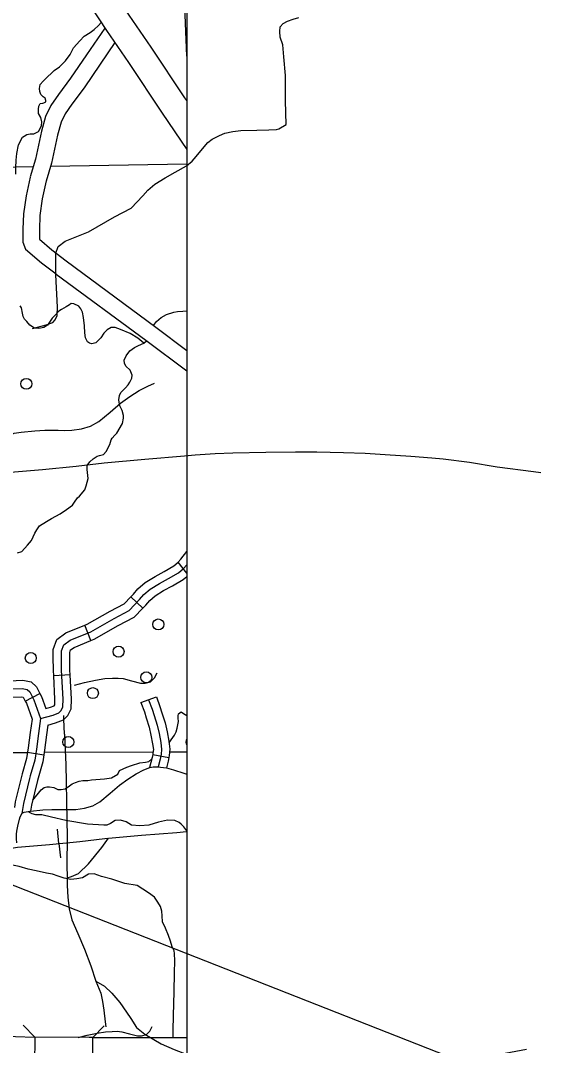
# Model space of a CAD drawing. Extents: x 22866 to 28196, y 1324810 to 1328105.
# Drawn here: x 26050.4 to 26168.8, y 1326217.3 to 1326441.1 of the extents above; entities that cross this region are included whole.
import ezdxf

# ---------------------------------------------------------------- set-up
doc = ezdxf.new("R2010")
doc.units = 0
for name, color, linetype in [('Level 15', 7, 'Continuous'), ('Level 32', 7, 'Continuous'), ('Level 33', 7, 'Continuous'), ('Level 34', 7, 'Continuous'), ('Level 35', 7, 'Continuous'), ('Level 37', 7, 'Continuous'), ('Level 4', 7, 'Continuous'), ('Level 40', 7, 'Continuous'), ('Level 46', 7, 'Continuous'), ('Level 5', 7, 'Continuous'), ('Level 56', 7, 'Continuous'), ('Level 6', 7, 'Continuous'), ('Page Text', 7, 'Continuous'), ('R_No Plot', 7, 'Continuous')]:
    doc.layers.add(name, color=color, linetype=linetype)

msp = doc.modelspace()

# ---------------------------------------------------------------- linework, layer by layer
at = {"layer": 'Level 15'}
for points in [[(26086.71, 1326423.63), (26086.29, 1326424.25), (26078.92, 1326435.3), (26074.12, 1326442.31), (26070.69, 1326447.59), (26063.15, 1326458.65), (26057.21, 1326467.54)], [(26052.22, 1326464.21), (26058.18, 1326455.29), (26065.69, 1326444.27), (26069.13, 1326438.98), (26073.95, 1326431.94), (26081.32, 1326420.9), (26086.71, 1326412.98)], [(26030.97, 1326219.73), (26040.87, 1326219.52), (26053.45, 1326219.12), (26053.48, 1326219.12), (26053.43, 1326213.12)], [(26066.13, 1326219.01), (26065.37, 1326219.01), (26053.48, 1326219.12)], [(26066.13, 1326213.01), (26066.13, 1326219.01), (26078.47, 1326219.01)], [(26078.47, 1326219.01), (26083.82, 1326219.01), (26086.71, 1326218.99)]]:
    msp.add_lwpolyline(points, dxfattribs=at)
at = {"layer": 'Level 32'}
for p, q in [((26086.71, 1326320.42), (26084.84, 1326322.81)), ((26077.07, 1326312.78), (26074.45, 1326315.25)), ((26065.76, 1326305.73), (26064.4, 1326309.06)), ((26061.2, 1326298.22), (26057.61, 1326298.04)), ((26051.41, 1326292.5), (26054.62, 1326294.15)), ((26076.67, 1326292.16), (26080.05, 1326293.4)), ((26051.91, 1326281.33), (26055.47, 1326280.76)), ((26079.25, 1326280.84), (26082.79, 1326280.18))]:
    msp.add_line(p, q, dxfattribs=at)
for points in [[(26084.75, 1326322.73), (26085.39, 1326323.49), (26086.71, 1326325.14)], [(26074.45, 1326315.25), (26075.04, 1326315.87), (26076.03, 1326317.04), (26077.63, 1326318.4), (26079.8, 1326319.72), (26081.78, 1326320.82), (26083.85, 1326322.03), (26084.84, 1326322.81)], [(26077.07, 1326312.78), (26077.72, 1326313.47), (26078.58, 1326314.48), (26079.75, 1326315.47), (26081.61, 1326316.61), (26083.56, 1326317.69), (26085.87, 1326319.04), (26086.71, 1326319.7)], [(26064.4, 1326309.06), (26064.91, 1326309.27), (26069.98, 1326312.14), (26073, 1326313.71), (26074.45, 1326315.25)], [(26065.76, 1326305.73), (26066.48, 1326306.02), (26071.69, 1326308.97), (26075.2, 1326310.8), (26077.07, 1326312.78)], [(26057.61, 1326298.04), (26057.55, 1326299.16), (26057.51, 1326302.18), (26057.51, 1326303.76), (26058.29, 1326305.91), (26060.29, 1326307.4), (26064.4, 1326309.06)], [(26061.2, 1326298.22), (26061.15, 1326299.28), (26061.11, 1326302.2), (26061.11, 1326303.12), (26061.3, 1326303.66), (26062.07, 1326304.23), (26065.76, 1326305.73)], [(26042.64, 1326299.67), (26044.12, 1326299.15), (26045.93, 1326297.77), (26047.42, 1326297.03), (26047.96, 1326296.94), (26050.87, 1326297.05), (26052.67, 1326296.7), (26053.86, 1326295.62), (26054.62, 1326294.15)], [(26055.89, 1326290.86), (26056.91, 1326291.14), (26057.72, 1326291.45), (26057.72, 1326291.46), (26057.83, 1326291.68), (26057.86, 1326292.89), (26057.61, 1326298.04)], [(26056.37, 1326287.27), (26058.04, 1326287.71), (26059.73, 1326288.38), (26060.71, 1326289.35), (26061.41, 1326290.83), (26061.47, 1326292.93), (26061.2, 1326298.22)], [(26041.43, 1326296.28), (26042.39, 1326295.94), (26044.03, 1326294.7), (26046.31, 1326293.56), (26047.75, 1326293.33), (26050.59, 1326293.43), (26050.97, 1326293.36), (26051.41, 1326292.5)], [(26054.62, 1326294.15), (26054.95, 1326293.5), (26055.89, 1326290.86)], [(26078.36, 1326292.78), (26079.12, 1326290.7), (26079.55, 1326289.36), (26080.19, 1326287.26), (26080.62, 1326285.43), (26081, 1326283.44), (26081.2, 1326281.94), (26081.09, 1326280.87), (26080.89, 1326279.8), (26080.45, 1326278.16)], [(26080.05, 1326293.4), (26080.83, 1326291.28), (26081.26, 1326289.9), (26081.93, 1326287.73), (26082.38, 1326285.8), (26082.78, 1326283.73), (26083.01, 1326281.97), (26082.87, 1326280.61), (26082.79, 1326280.18)], [(26051.41, 1326292.5), (26051.64, 1326292.06), (26052.91, 1326288.51), (26052.51, 1326285.62), (26052.07, 1326282.27), (26051.91, 1326281.33)], [(26076.67, 1326292.16), (26077.42, 1326290.12), (26077.83, 1326288.82), (26078.45, 1326286.79), (26078.86, 1326285.06), (26079.22, 1326283.15), (26079.39, 1326281.92), (26079.3, 1326281.13), (26079.25, 1326280.84)], [(26056.37, 1326287.27), (26056.08, 1326285.14), (26055.63, 1326281.74), (26055.47, 1326280.76)], [(26051.91, 1326281.33), (26051.69, 1326279.98), (26050.75, 1326276.6), (26050.61, 1326276.05), (26049.23, 1326270.48), (26049.04, 1326269.25)], [(26055.47, 1326280.76), (26055.22, 1326279.2), (26054.23, 1326275.68), (26054.1, 1326275.18), (26052.76, 1326269.77), (26052.56, 1326268.47)], [(26079.25, 1326280.84), (26079.13, 1326280.19), (26078.55, 1326278)], [(26082.79, 1326280.18), (26082.64, 1326279.4), (26082.25, 1326277.92)], [(26075.73, 1326221.22), (26077.55, 1326219.78), (26081.1, 1326217.61), (26083.96, 1326216.4), (26089.41, 1326214.32), (26095.21, 1326212.07), (26098.5, 1326211.11), (26100.23, 1326211.03), (26103.61, 1326211.37), (26106.38, 1326211.63), (26108.81, 1326211.29), (26112.79, 1326210.77), (26119.46, 1326210.59), (26128.18, 1326210.94), (26143.76, 1326213.28), (26160.9, 1326216.49)]]:
    msp.add_lwpolyline(points, dxfattribs=at)
at = {"layer": 'Level 33'}
for points in [[(26078.6, 1326278.02), (26079.36, 1326278.14), (26080.43, 1326278.1)], [(26080.43, 1326278.1), (26080.98, 1326278.08), (26082.24, 1326277.93), (26083.78, 1326277.48), (26086.02, 1326276.72), (26086.71, 1326276.53)]]:
    msp.add_lwpolyline(points, dxfattribs=at)
at = {"layer": 'Level 34'}
for points in [[(26047.17, 1326343.46), (26047.08, 1326344.45), (26047.11, 1326345.59), (26047.14, 1326346.35), (26047.41, 1326347.58), (26047.84, 1326349.24), (26047.96, 1326349.83), (26048.49, 1326350.73), (26048.95, 1326351), (26050.5, 1326351.23), (26053.51, 1326351.49), (26055.7, 1326351.64), (26058.59, 1326351.64), (26060.04, 1326351.62), (26061.59, 1326351.65), (26063.69, 1326351.94), (26065.68, 1326352.53), (26067.46, 1326353.52), (26069.94, 1326355.6), (26072.19, 1326357.56), (26074.23, 1326359.02), (26076.25, 1326360.3), (26078.17, 1326361.3), (26079.61, 1326361.9)], [(26066.75, 1326297.04), (26068.78, 1326297.39), (26070.43, 1326297.47), (26071.69, 1326297.52), (26072.81, 1326297.39), (26074.63, 1326296.91), (26076.58, 1326296.43), (26077.62, 1326296.39), (26078.79, 1326296.69), (26079.61, 1326297.55), (26080.21, 1326298.64)], [(26062.14, 1326296), (26064.33, 1326296.52), (26066.75, 1326297.04)], [(26059.94, 1326285.24), (26059.83, 1326288.55), (26059.81, 1326289.32)], [(26059.94, 1326285.24), (26060.14, 1326281.86), (26060.24, 1326278.57), (26060.35, 1326274.86), (26060.4, 1326270.52)], [(26049.57, 1326261.51), (26049.49, 1326262.4), (26049.52, 1326263.42), (26049.54, 1326264.1), (26049.78, 1326265.2), (26050.17, 1326266.69), (26050.28, 1326267.22), (26050.75, 1326268.03), (26051.16, 1326268.26), (26052.55, 1326268.47), (26055.24, 1326268.71), (26057.2, 1326268.84), (26059.79, 1326268.84), (26061.09, 1326268.82), (26062.47, 1326268.85), (26064.36, 1326269.11), (26066.13, 1326269.63), (26067.73, 1326270.52), (26069.95, 1326272.38), (26071.96, 1326274.13), (26073.79, 1326275.44), (26075.6, 1326276.59), (26077.32, 1326277.48), (26078.6, 1326278.02)], [(26060.4, 1326270.52), (26060.54, 1326262.78), (26060.49, 1326256.76), (26060.54, 1326253.86), (26060.53, 1326252.24), (26060.74, 1326249.68), (26060.96, 1326247.13), (26061.61, 1326244.74), (26062.87, 1326241.75), (26064.38, 1326238.31), (26065.72, 1326234.71), (26066.83, 1326231.31), (26067.89, 1326228.73), (26068.28, 1326226.87), (26068.54, 1326224.96), (26068.88, 1326222.41), (26068.97, 1326221.38)], [(26060.54, 1326253.86), (26061.51, 1326254.16), (26063.03, 1326254.86), (26065.24, 1326256.94), (26068.14, 1326260.49), (26069.6, 1326262.56)], [(26066.83, 1326231.31), (26068.69, 1326230.22), (26070.29, 1326228.71), (26072.03, 1326226.63), (26073.5, 1326224.55), (26074.45, 1326223.16), (26075.73, 1326221.22)], [(26067.09, 1326219.96), (26068.92, 1326220.27), (26070.39, 1326220.35), (26071.51, 1326220.39), (26072.52, 1326220.27), (26074.15, 1326219.85), (26075.89, 1326219.42), (26076.82, 1326219.38), (26077.87, 1326219.65), (26078.6, 1326220.42), (26079.15, 1326221.4)], [(26062.97, 1326219.03), (26064.92, 1326219.5), (26067.09, 1326219.96)]]:
    msp.add_lwpolyline(points, dxfattribs=at)
at = {"layer": 'Level 35'}
for points in [[(26058.87, 1326430.98), (26060.21, 1326432.32), (26061.24, 1326433.71), (26061.95, 1326435.18), (26063.34, 1326436.66), (26064.28, 1326437.69), (26065.57, 1326438.49), (26066.46, 1326439.16), (26067.4, 1326440.01), (26068.01, 1326440.7)], [(26108.28, 1326426.56), (26108.27, 1326429.11), (26107.92, 1326433.2), (26107.67, 1326435.8), (26107.07, 1326437.5), (26107.02, 1326438.7), (26107.12, 1326439.75), (26107.72, 1326440.45), (26108.67, 1326441), (26109.92, 1326441.45), (26111.17, 1326441.78)], [(26054.84, 1326419.91), (26054.31, 1326420.8), (26054.27, 1326421.74), (26054.35, 1326422.41), (26054.67, 1326423), (26055.25, 1326423.08), (26055.47, 1326423.13), (26055.87, 1326423.38), (26055.87, 1326423.64), (26055.74, 1326424.18), (26055.29, 1326424.49), (26054.8, 1326424.94), (26054.58, 1326425.61), (26054.53, 1326426.28), (26054.67, 1326427.18), (26055.29, 1326427.89), (26056.32, 1326428.92), (26057.04, 1326429.59), (26057.71, 1326430.22), (26058.87, 1326430.98)], [(26108.36, 1326418.44), (26108.28, 1326423.59), (26108.28, 1326424.89), (26108.28, 1326426.56)], [(26053.29, 1326416.4), (26054.28, 1326416.88), (26054.92, 1326418.16), (26055.03, 1326418.99), (26054.84, 1326419.91)], [(26078.16, 1326404.05), (26079.71, 1326405.37), (26081.95, 1326406.74), (26084.15, 1326407.97), (26086.6, 1326409.39), (26087.87, 1326410.39), (26088.74, 1326411.41), (26090.46, 1326413.56), (26091.31, 1326414.49), (26092.23, 1326415.22), (26093.83, 1326416.05), (26095.02, 1326416.52), (26096.77, 1326416.92), (26098.47, 1326417.07), (26101.96, 1326417.17), (26104.58, 1326417.22), (26106.3, 1326417.32), (26106.82, 1326417.44), (26108.36, 1326418.44)], [(26049.31, 1326407.58), (26049.35, 1326408.95), (26049.39, 1326410.65), (26049.53, 1326412.08), (26049.93, 1326413.96), (26050.78, 1326415.66), (26051.18, 1326415.88), (26051.76, 1326416.24), (26052.48, 1326416.38)], [(26052.48, 1326416.38), (26053.29, 1326416.4)], [(26052.97, 1326373.83), (26056, 1326374.64), (26057.4, 1326375.18), (26057.95, 1326375.73), (26058.4, 1326376.68), (26058.45, 1326378.53), (26058.1, 1326385.58), (26058.05, 1326388.9), (26058.05, 1326390.3), (26058.6, 1326391.8), (26060.15, 1326392.95), (26065.19, 1326395), (26070.93, 1326398.24), (26074.57, 1326400.14), (26077.12, 1326402.84), (26078.16, 1326404.05)], [(26050.78, 1326377.24), (26050.56, 1326378.35), (26050.29, 1326378.8)], [(26077.29, 1326370.69), (26076.02, 1326371.74), (26074.32, 1326372.77), (26072.18, 1326373.67), (26071.06, 1326374.07), (26070.16, 1326374.07), (26069.32, 1326373.58), (26068.56, 1326372.86), (26067.89, 1326371.83), (26066.81, 1326370.76), (26065.96, 1326370.49), (26065.43, 1326370.67), (26065.03, 1326370.98), (26064.58, 1326371.83), (26064.45, 1326372.95), (26064.36, 1326374.47), (26064.13, 1326376.26), (26063.91, 1326377.42), (26063.55, 1326378.18), (26063.1, 1326378.72), (26062.03, 1326379.26), (26061.45, 1326379.3), (26061.05, 1326379.03), (26060.33, 1326378.63), (26059.35, 1326378), (26058.77, 1326377.65), (26058.01, 1326376.84), (26057.25, 1326376.13), (26056.54, 1326375.05), (26056.28, 1326374.56), (26055.47, 1326374.11), (26054.36, 1326373.84), (26053.42, 1326373.93), (26052.43, 1326374.6), (26051.72, 1326375.41), (26051.23, 1326375.9), (26050.96, 1326376.48), (26050.78, 1326377.24)], [(26079.44, 1326374.52), (26080.04, 1326375.4), (26081.1, 1326376.27), (26082.28, 1326376.9), (26083.86, 1326377.41), (26084.68, 1326377.6), (26085.82, 1326377.64), (26086.71, 1326377.74)], [(26077.29, 1326370.69), (26077.87, 1326371.2)], [(26049.68, 1326324.87), (26050.62, 1326325.18), (26051.92, 1326326.56), (26052.78, 1326327.58), (26053.53, 1326329.16), (26053.92, 1326329.91), (26054.55, 1326330.77), (26056.01, 1326331.68), (26057.11, 1326332.35), (26059.04, 1326333.41), (26060.42, 1326334.33), (26061.75, 1326335.28), (26062.18, 1326335.95), (26062.85, 1326336.85), (26063.24, 1326337.25), (26064.39, 1326338.63), (26064.74, 1326339.53), (26065.13, 1326341.11), (26064.9, 1326343.08), (26064.94, 1326343.98), (26065.49, 1326344.73), (26066.24, 1326345.4), (26067.14, 1326345.95), (26067.65, 1326346.15), (26068.48, 1326346.38), (26069.07, 1326347.01), (26069.89, 1326348.51), (26070.17, 1326349.57), (26070.37, 1326349.89), (26071, 1326350.6), (26071.43, 1326351.03), (26072.64, 1326353.14), (26072.88, 1326354.28), (26072.84, 1326354.87), (26072.6, 1326355.97), (26072.09, 1326357), (26071.9, 1326357.78), (26071.86, 1326358.26), (26072.01, 1326359.24), (26072.29, 1326359.91), (26073.27, 1326360.93), (26073.9, 1326361.53), (26074.22, 1326362.16), (26074.65, 1326363.02), (26074.73, 1326363.68), (26074.3, 1326364.78), (26073.39, 1326365.61), (26073.08, 1326366.31), (26073.04, 1326366.98), (26073.47, 1326367.93), (26074.26, 1326368.99), (26075.28, 1326369.7), (26076.15, 1326370.13), (26077.29, 1326370.69)], [(26077.31, 1326315.76), (26078.69, 1326316.93), (26080.7, 1326318.16), (26082.67, 1326319.26), (26084.86, 1326320.53), (26086, 1326321.43), (26086.71, 1326322.27)], [(26054.76, 1326288.7), (26057.47, 1326289.42), (26058.73, 1326289.91), (26059.22, 1326290.41), (26059.62, 1326291.26), (26059.66, 1326292.91), (26059.35, 1326299.22), (26059.31, 1326302.19), (26059.31, 1326303.44), (26059.8, 1326304.79), (26061.18, 1326305.81), (26065.7, 1326307.65), (26070.84, 1326310.55), (26074.1, 1326312.25), (26076.38, 1326314.67), (26077.31, 1326315.76)], [(26082.82, 1326283.41), (26083.26, 1326284.02), (26083.97, 1326285.08), (26084.4, 1326285.75), (26084.6, 1326286.58), (26084.91, 1326288.03), (26084.84, 1326288.78), (26084.84, 1326289.29), (26084.88, 1326289.69), (26085.15, 1326289.96), (26085.47, 1326290.12), (26085.98, 1326289.77), (26086.69, 1326289.33), (26086.71, 1326289.34)], [(26071.98, 1326277.3), (26073.62, 1326278.07), (26074.61, 1326278.39), (26076.46, 1326278.98), (26077.64, 1326279.17), (26078.42, 1326279.29), (26079.05, 1326279.88)], [(26065.89, 1326275.29), (26068.71, 1326275.49), (26070.25, 1326275.72), (26071.62, 1326276.55), (26071.98, 1326277.3)], [(26053.03, 1326270.83), (26054.91, 1326273.13), (26055.54, 1326273.64), (26056.09, 1326273.79), (26056.29, 1326273.79), (26056.68, 1326273.79), (26057.63, 1326273.6), (26058.53, 1326273.2), (26059.28, 1326273.16), (26060.14, 1326273.36), (26061.09, 1326273.99), (26061.64, 1326274.39), (26062.35, 1326274.74), (26063.17, 1326274.98), (26063.96, 1326275.13), (26065.06, 1326275.17), (26065.89, 1326275.29)], [(26076.45, 1326265.24), (26074.62, 1326265.42), (26073.43, 1326266.13), (26072.18, 1326266.49), (26071.07, 1326266.41), (26070.01, 1326265.78), (26069.19, 1326265.38), (26068.56, 1326265.42), (26064.98, 1326265.62), (26060.25, 1326266.41), (26057.11, 1326267.12), (26055.06, 1326267.63), (26053.72, 1326267.67), (26052.94, 1326267.9), (26052.35, 1326268.18), (26052.2, 1326268.46)], [(26086.71, 1326264.13), (26086.01, 1326265), (26085.46, 1326265.6), (26085.03, 1326265.99), (26084.08, 1326266.42), (26082.47, 1326266.5), (26080.54, 1326266.03), (26078.38, 1326265.36), (26076.45, 1326265.24)], [(26079.66, 1326249.66), (26078.29, 1326250.59), (26075.82, 1326252.2), (26073.18, 1326252.64), (26070.31, 1326253.58), (26068.06, 1326254.21), (26066.45, 1326254.76), (26065.19, 1326254.68), (26063.89, 1326253.9), (26062.64, 1326253.66), (26061.38, 1326253.5), (26059.88, 1326253.82), (26058.62, 1326254.29), (26057.36, 1326254.68), (26056.03, 1326254.92), (26053.78, 1326255.39), (26052.01, 1326255.75), (26050.05, 1326256.38), (26048.59, 1326256.65), (26047.37, 1326257.36)], [(26082.69, 1326241.33), (26082.02, 1326242.89), (26081.39, 1326244.27), (26081.32, 1326245.57), (26081.24, 1326246.63), (26080.92, 1326247.65), (26080.37, 1326248.56), (26079.66, 1326249.66)], [(26083.72, 1326219.01), (26083.72, 1326220.54), (26083.75, 1326223.85), (26083.91, 1326228.97), (26084.03, 1326233.14), (26084.07, 1326235.78), (26083.99, 1326237.38), (26083.91, 1326237.95), (26083.52, 1326238.81), (26083.16, 1326240.03), (26082.69, 1326241.33)]]:
    msp.add_lwpolyline(points, dxfattribs=at)
at = {"layer": 'Level 37'}
for points in [[(26050.95, 1326221.68), (26053.48, 1326219.12)], [(26066.13, 1326219.01), (26068.67, 1326221.56)]]:
    msp.add_lwpolyline(points, dxfattribs=at)
at = {"layer": 'Level 4'}
msp.add_lwpolyline([(26086.71, 1326433.33), (26086.09, 1326447.82)], dxfattribs=at)
at = {"layer": 'Level 40'}
for q in [(26058.47, 1326264.54), (26058.47, 1326264.54), (26059.07, 1326258.24), (26059.07, 1326258.24)]:
    msp.add_line((26058.77, 1326261.39), q, dxfattribs=at)
for points in [[(26047.31, 1326342.41), (26055.16, 1326343.1), (26062.52, 1326343.8), (26068.62, 1326344.53), (26077.55, 1326345.34), (26086.18, 1326346.03), (26088.55, 1326346.26), (26092.87, 1326346.53), (26096.75, 1326346.69), (26103.96, 1326346.88), (26110.43, 1326346.92), (26115.1, 1326346.92), (26120.92, 1326346.8), (26125.66, 1326346.61), (26130.05, 1326346.34), (26135.63, 1326345.99), (26140.25, 1326345.61), (26142.66, 1326345.38), (26148.47, 1326344.68), (26154.48, 1326343.68), (26162.41, 1326342.64), (26164.03, 1326342.45)], [(26047.31, 1326342.41), (26055.16, 1326343.1), (26062.52, 1326343.8), (26068.62, 1326344.53), (26077.55, 1326345.34), (26086.18, 1326346.03), (26088.55, 1326346.26), (26092.87, 1326346.53), (26096.75, 1326346.69), (26103.96, 1326346.88), (26110.43, 1326346.92), (26115.1, 1326346.92), (26120.92, 1326346.8), (26125.66, 1326346.61), (26130.05, 1326346.34), (26135.63, 1326345.99), (26140.25, 1326345.61), (26142.66, 1326345.38), (26148.47, 1326344.68), (26154.48, 1326343.68), (26162.41, 1326342.64), (26164.03, 1326342.45)], [(25967.9, 1326252.36), (25978.9, 1326253.43), (25995.65, 1326255.02), (26004.54, 1326256.02), (26012.44, 1326256.82), (26024.54, 1326258.06), (26038.3, 1326259.3), (26043.14, 1326259.89), (26048.83, 1326260.44), (26049.69, 1326260.58), (26056.72, 1326261.2), (26063.3, 1326261.82), (26068.77, 1326262.47), (26076.77, 1326263.2), (26084.49, 1326263.82), (26086.61, 1326264.03), (26086.71, 1326264.03)], [(26049.69, 1326260.58), (26056.72, 1326261.2), (26063.3, 1326261.82), (26068.77, 1326262.47), (26076.77, 1326263.2), (26084.49, 1326263.82), (26086.61, 1326264.03), (26086.71, 1326264.03)], [(26049.69, 1326260.58), (26056.72, 1326261.2), (26063.3, 1326261.82), (26068.77, 1326262.47), (26076.77, 1326263.2), (26084.49, 1326263.82), (26086.61, 1326264.03), (26086.71, 1326264.03)]]:
    msp.add_lwpolyline(points, dxfattribs=at)
at = {"layer": 'Level 46'}
for points in [[(26068.8, 1326439.49), (26064.78, 1326433.61), (26061.31, 1326428.55), (26058.63, 1326424.95), (26056.97, 1326422.56), (26055.85, 1326420.18), (26054.95, 1326416.95), (26053.61, 1326410.85), (26052.51, 1326407.01)], [(26070.97, 1326436.29), (26067.75, 1326431.58), (26064.24, 1326426.45), (26061.55, 1326422.84), (26060.1, 1326420.75), (26059.24, 1326418.93), (26058.45, 1326416.08), (26057.1, 1326409.96), (26055.97, 1326406.02)], [(26052.48, 1326406.91), (26051.57, 1326402.83), (26051.02, 1326398.87), (26050.88, 1326395.57), (26050.88, 1326392.73), (26051.48, 1326391.19), (26054.94, 1326388.23), (26058.16, 1326385.78)], [(26056, 1326406.12), (26055.12, 1326402.19), (26054.61, 1326398.54), (26054.48, 1326395.49), (26054.48, 1326393.41), (26054.5, 1326393.34), (26057.2, 1326391.03), (26060.34, 1326388.64)], [(26060.32, 1326388.66), (26079.91, 1326374.18), (26086.71, 1326369.09)], [(26058.18, 1326385.76), (26077.76, 1326371.29), (26086.71, 1326364.59)]]:
    msp.add_lwpolyline(points, dxfattribs=at)
at = {"layer": 'Level 5'}
for points in [[(26053.12, 1326409.15), (26012.48, 1326408.39)], [(26086.71, 1326409.77), (26056.89, 1326409.22)], [(26051.9, 1326281.21), (26042.52, 1326281.16)], [(26079.33, 1326281.37), (26055.55, 1326281.24)]]:
    msp.add_lwpolyline(points, dxfattribs=at)
at = {"layer": 'Level 56'}
for points in [[(26029.4, 1326298.12), (26034.78, 1326298.38), (26038.34, 1326298.28), (26041.63, 1326298.12), (26043.25, 1326297.54), (26044.98, 1326296.23), (26046.86, 1326295.29), (26047.86, 1326295.14), (26050.73, 1326295.24), (26051.83, 1326295.03), (26052.4, 1326294.51), (26053.29, 1326292.78), (26054.76, 1326288.7)], [(26054.76, 1326288.7), (26054.29, 1326285.38), (26053.85, 1326282.01), (26053.46, 1326279.59), (26052.49, 1326276.14), (26052.36, 1326275.62), (26051, 1326270.12), (26050.66, 1326267.97)]]:
    msp.add_lwpolyline(points, dxfattribs=at)
for centre in [(26051.65, 1326361.78), (26080.47, 1326309.23), (26071.78, 1326303.29), (26052.62, 1326301.9), (26077.84, 1326297.67), (26066.17, 1326294.23), (26060.81, 1326283.55)]:
    msp.add_circle(centre, 1.2, dxfattribs=at)
msp.add_arc((26087.68, 1326283.55), 1.2, 143.8403, 216.1597, dxfattribs=at)
at = {"layer": 'Level 6'}
msp.add_lwpolyline([(26082.95, 1326281.39), (26086.71, 1326281.41)], dxfattribs=at)
at = {"layer": 'Page Text'}
msp.add_lwpolyline([(25620.91, 1326420.53), (26211.65, 1326188.26)], dxfattribs=at)
at = {"layer": 'R_No Plot'}
msp.add_lwpolyline([(24815.02, 1326581.62), (26086.71, 1326581.62), (26086.71, 1325755.52), (24815.02, 1325755.52)], close=True, dxfattribs=at)
msp.add_lwpolyline([(24815.02, 1326581.62), (26086.71, 1326581.62), (26086.71, 1325755.52), (24815.02, 1325755.52)], close=True, dxfattribs=at)

doc.saveas('drawing.dxf')
